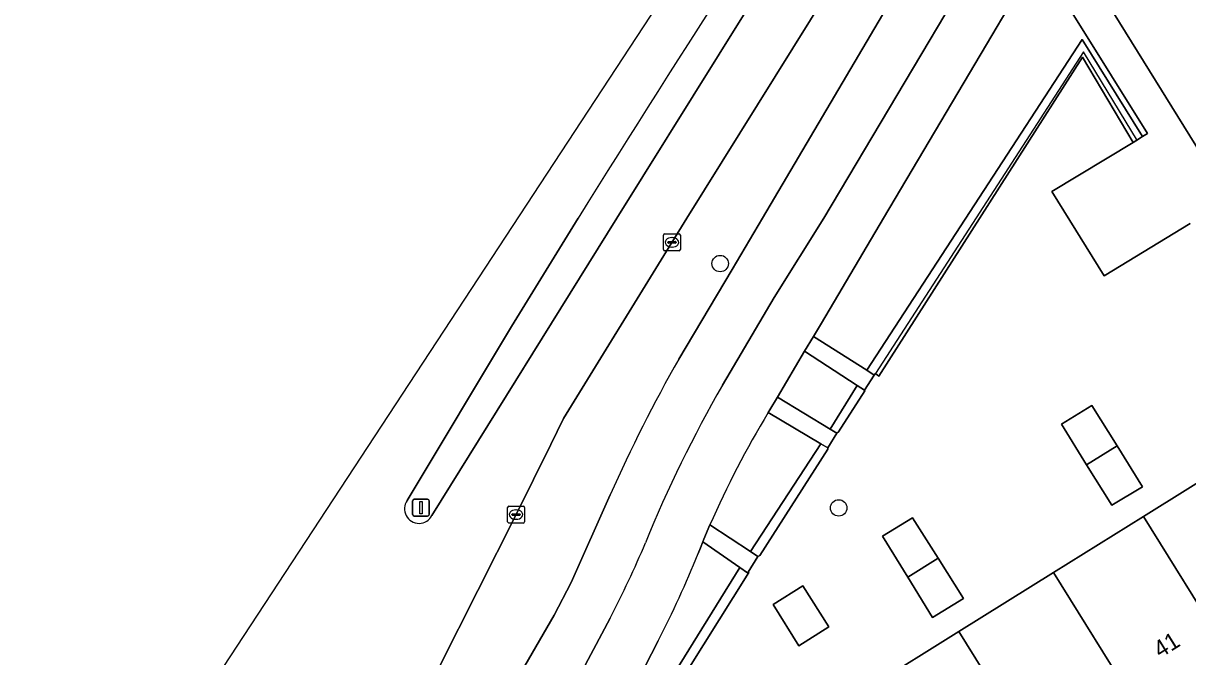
# Model space of a CAD drawing. Extents: x 159279 to 160377, y 384531 to 385888.
# Drawn here: x 159376.3 to 159445.5, y 385474 to 385511.6 of the extents above; entities that cross this region are included whole.
import ezdxf

# ---------------------------------------------------------------- set-up
doc = ezdxf.new("R2010")
doc.units = 0
for name, color, linetype in [('IMGEO_Berm_groen', 7, 'Continuous'), ('IMGEO_Boom', 7, 'Continuous'), ('IMGEO_Erf', 7, 'Continuous'), ('IMGEO_Fietspad_open', 7, 'Continuous'), ('IMGEO_Geluidsscherm', 7, 'Continuous'), ('IMGEO_Groenvoorziening', 7, 'Continuous'), ('IMGEO_Haag', 7, 'Continuous'), ('IMGEO_Kolk', 7, 'Continuous'), ('IMGEO_Lichtmast', 7, 'Continuous'), ('IMGEO_Pand', 7, 'Continuous'), ('IMGEO_Pand_nummerreeks', 7, 'Continuous'), ('IMGEO_Rijbaan_lokaal_gesloten', 7, 'Continuous'), ('IMGEO_Rijbaan_lokaal_open', 7, 'Continuous'), ('IMGEO_Verkeerseiland_open', 7, 'Continuous'), ('IMGEO_Voetpad_open', 7, 'Continuous')]:
    doc.layers.add(name, color=color, linetype=linetype)

msp = doc.modelspace()

# ---------------------------------------------------------------- linework, layer by layer
at = {"layer": 'IMGEO_Berm_groen'}
for points in [[(159415.231, 385491.642), (159418.409, 385496.969), (159420.199, 385500), (159445.428, 385542.725), (159453.151, 385555.873)], [(159446.826, 385550.083), (159436.524, 385533.454), (159426.204, 385516.86), (159415.709, 385500), (159414.82, 385498.572), (159408.368, 385488.112), (159407.626, 385486.571), (159405.557, 385482.402), (159400.999, 385473.388), (159400.493, 385472.395), (159401.413, 385471.873), (159404.34, 385470.411), (159407.824, 385476.434), (159408.836, 385478.365), (159411.158, 385483.569)]]:
    msp.add_lwpolyline(points, dxfattribs=at)
msp.add_arc((159491.168, 385448.266), 87.452, 150.26465, 156.19152, dxfattribs=at)
at = {"layer": 'IMGEO_Boom'}
for centre in [(159417.687, 385497.311), (159424.732, 385482.8)]:
    msp.add_circle(centre, 0.489, dxfattribs=at)
at = {"layer": 'IMGEO_Erf'}
for points in [[(159445.621, 385499.696), (159440.509, 385496.587), (159437.403, 385501.59), (159442.221, 385504.512), (159439.211, 385509.561), (159427.108, 385490.617), (159426.918, 385490.778), (159426.838, 385490.69), (159426.258, 385489.792), (159426.289, 385489.745), (159424.716, 385487.317), (159424.618, 385487.23), (159424.077, 385486.359), (159424.08, 385486.298), (159420.034, 385479.972), (159419.934, 385479.91), (159419.349, 385478.986), (159419.388, 385478.962), (159413.993, 385470.377)], [(159426.545, 385472.134), (159431.873, 385475.455), (159437.49, 385478.957), (159442.839, 385482.291), (159448.271, 385485.677)]]:
    msp.add_lwpolyline(points, dxfattribs=at)
for points in [[(159437.977, 385487.772), (159439.773, 385488.881), (159441.272, 385486.481), (159442.79, 385484.051), (159440.953, 385482.957), (159439.465, 385485.365)], [(159430.635, 385479.821), (159432.148, 385477.426), (159430.301, 385476.295), (159428.832, 385478.681), (159427.334, 385481.115), (159429.121, 385482.215)], [(159424.137, 385475.734), (159422.363, 385474.608), (159420.827, 385477.059), (159422.6, 385478.162)]]:
    msp.add_lwpolyline(points, close=True, dxfattribs=at)
at = {"layer": 'IMGEO_Fietspad_open'}
for points in [[(159523.475, 385674.203), (159515.463, 385660.614), (159511.498, 385654.126), (159508.963, 385649.828), (159506.14, 385645.12), (159500.964, 385636.535), (159499.715, 385634.396), (159491.085, 385619.971), (159477.173, 385596.277), (159463.201, 385572.943), (159453.151, 385555.873), (159445.428, 385542.725), (159420.199, 385500), (159418.409, 385496.969), (159415.231, 385491.642)], [(159417.822, 385490.085), (159420.891, 385495.296), (159423.849, 385500), (159436.863, 385521.88)], [(159411.158, 385483.569), (159408.836, 385478.365), (159407.824, 385476.434), (159404.34, 385470.411), (159396.139, 385456.804), (159390.578, 385448.128)], [(159392.705, 385445.892), (159409.019, 385472.238), (159411.143, 385476.26)]]:
    msp.add_lwpolyline(points, dxfattribs=at)
for centre, radius, start, end in [((159491.168, 385448.266), 87.452, 150.26465, 156.19152), ((159483.743, 385452.081), 76.092, 150.03636, 157.89067), ((159354.264, 385505.819), 64.101, 332.54001, 336.94891)]:
    msp.add_arc(centre, radius, start, end, dxfattribs=at)
at = {"layer": 'IMGEO_Geluidsscherm'}
for points in [[(159442.486, 385504.605), (159439.28, 385509.896), (159426.918, 385490.778)], [(159426.289, 385489.745), (159424.716, 385487.317)], [(159424.08, 385486.298), (159420.034, 385479.972)], [(159419.388, 385478.962), (159413.993, 385470.377)]]:
    msp.add_lwpolyline(points, dxfattribs=at)
at = {"layer": 'IMGEO_Groenvoorziening'}
for points in [[(159442.793, 385504.859), (159443.08, 385505.033), (159436.568, 385515.492), (159433.516, 385510.329), (159427.392, 385500), (159423.703, 385493.777), (159423.227, 385492.977), (159426.398, 385490.972), (159439.207, 385510.614)], [(159442.221, 385504.512), (159442.793, 385504.859), (159439.207, 385510.614), (159426.398, 385490.972), (159426.838, 385490.69), (159426.918, 385490.778), (159427.108, 385490.617), (159439.211, 385509.561)], [(159422.707, 385492.101), (159421.093, 385489.387), (159424.217, 385487.477), (159425.827, 385490.071)], [(159426.289, 385489.745), (159426.258, 385489.792), (159425.827, 385490.071), (159424.217, 385487.477), (159424.618, 385487.23), (159424.716, 385487.317)], [(159424.08, 385486.298), (159424.077, 385486.359), (159423.677, 385486.597), (159419.489, 385480.203), (159419.934, 385479.91), (159420.034, 385479.972)], [(159419.388, 385478.962), (159419.349, 385478.986), (159419.318, 385478.937), (159418.857, 385479.255), (159413.306, 385470.315), (159413.622, 385469.807), (159413.993, 385470.377)]]:
    msp.add_lwpolyline(points, close=True, dxfattribs=at)
for points in [[(159423.677, 385486.597), (159420.538, 385488.457)], [(159417.08, 385481.789), (159419.489, 385480.203), (159423.677, 385486.597)], [(159418.857, 385479.255), (159416.652, 385480.78), (159416.51, 385480.433), (159416.371, 385480.085)], [(159414.001, 385474.898), (159412.397, 385471.779), (159413.306, 385470.315), (159418.857, 385479.255)]]:
    msp.add_lwpolyline(points, dxfattribs=at)
for centre, radius, start, end in [((159468.325, 385459.444), 55.905, 148.73691, 156.44092), ((159361.258, 385502.132), 59.359, 332.69045, 338.19714)]:
    msp.add_arc(centre, radius, start, end, dxfattribs=at)
at = {"layer": 'IMGEO_Haag'}
for points in [[(159426.398, 385490.972), (159426.838, 385490.69), (159426.918, 385490.778), (159427.108, 385490.617), (159439.211, 385509.561), (159442.221, 385504.512), (159442.793, 385504.859), (159439.207, 385510.614)], [(159426.289, 385489.745), (159426.258, 385489.792), (159425.827, 385490.071), (159424.217, 385487.477), (159424.618, 385487.23), (159424.716, 385487.317)], [(159424.08, 385486.298), (159424.077, 385486.359), (159423.677, 385486.597), (159419.489, 385480.203), (159419.934, 385479.91), (159420.034, 385479.972)], [(159419.388, 385478.962), (159419.349, 385478.986), (159419.318, 385478.937), (159418.857, 385479.255), (159413.306, 385470.315), (159413.622, 385469.807), (159413.993, 385470.377)]]:
    msp.add_lwpolyline(points, close=True, dxfattribs=at)
at = {"layer": 'IMGEO_Kolk'}
for p, q in [((159414.32, 385498.146), (159414.32, 385498.998)), ((159414.395, 385499.072), (159415.247, 385499.072)), ((159414.808, 385498.852), (159414.833, 385498.852)), ((159415.321, 385498.998), (159415.321, 385498.146)), ((159414.579, 385498.566), (159414.579, 385498.578)), ((159415.017, 385498.529), (159414.619, 385498.529)), ((159414.622, 385498.615), (159415.02, 385498.615)), ((159414.831, 385498.292), (159414.806, 385498.292)), ((159415.063, 385498.578), (159415.063, 385498.566)), ((159415.247, 385498.072), (159414.395, 385498.072)), ((159405.131, 385482.902), (159405.983, 385482.902)), ((159405.056, 385481.976), (159405.056, 385482.828)), ((159405.315, 385482.396), (159405.315, 385482.408)), ((159405.753, 385482.359), (159405.355, 385482.359)), ((159405.358, 385482.445), (159405.756, 385482.445)), ((159405.544, 385482.682), (159405.569, 385482.682)), ((159405.799, 385482.408), (159405.799, 385482.396)), ((159406.057, 385482.828), (159406.057, 385481.976)), ((159405.983, 385481.902), (159405.131, 385481.902)), ((159405.567, 385482.122), (159405.542, 385482.122))]:
    msp.add_line(p, q, dxfattribs=at)
for points in [[(159414.32, 385498.146), (159414.32, 385498.998)], [(159414.395, 385499.072), (159415.247, 385499.072)], [(159415.321, 385498.998), (159415.321, 385498.146)], [(159415.247, 385498.072), (159414.395, 385498.072)], [(159405.131, 385482.902), (159405.983, 385482.902)], [(159405.056, 385481.976), (159405.056, 385482.828)], [(159406.057, 385482.828), (159406.057, 385481.976)], [(159405.983, 385481.902), (159405.131, 385481.902)]]:
    msp.add_lwpolyline(points, dxfattribs=at)
for centre, radius, start, end in [((159414.397, 385498.996), 0.0765, 91.55205, 178.44795), ((159414.397, 385498.996), 0.0765, 91.55205, 178.44795), ((159415.245, 385498.996), 0.0765, 1.55205, 88.44795), ((159415.245, 385498.996), 0.0765, 1.55205, 88.44795), ((159414.397, 385498.148), 0.0765, 181.55205, 268.44795), ((159414.397, 385498.148), 0.0765, 181.55205, 268.44795), ((159414.619, 385498.575), 0.0403, 85.87752, 175.75265), ((159414.616, 385498.565), 0.0366, 178.93798, 274.71019), ((159415.02, 385498.572), 0.043, 264.86636, 352.45326), ((159415.024, 385498.577), 0.0386, 1.73085, 96.63898), ((159415.245, 385498.148), 0.0765, 271.55205, 358.44795), ((159415.245, 385498.148), 0.0765, 271.55205, 358.44795), ((159405.133, 385482.826), 0.0765, 91.55205, 178.44795), ((159405.133, 385482.826), 0.0765, 91.55205, 178.44795), ((159405.981, 385482.826), 0.0765, 1.55205, 88.44795), ((159405.981, 385482.826), 0.0765, 1.55205, 88.44795), ((159405.355, 385482.405), 0.0403, 85.87752, 175.75265), ((159405.352, 385482.395), 0.0366, 178.93798, 274.71019), ((159405.756, 385482.402), 0.043, 264.86636, 352.45326), ((159405.76, 385482.407), 0.0386, 1.73085, 96.63898), ((159405.133, 385481.978), 0.0765, 181.55205, 268.44795), ((159405.133, 385481.978), 0.0765, 181.55205, 268.44795), ((159405.981, 385481.978), 0.0765, 271.55205, 358.44795), ((159405.981, 385481.978), 0.0765, 271.55205, 358.44795)]:
    msp.add_arc(centre, radius, start, end, dxfattribs=at)
for centre, major_axis, ratio, start_param, end_param in [((159414.807, 385498.572), (-0.387, 0.002), 0.722429, 4.712389, 7.853982), ((159414.832, 385498.572), (-0.39, 0.002), 0.717154, 1.570796, 4.712389), ((159405.543, 385482.402), (-0.387, 0.002), 0.722429, 4.712389, 7.853982), ((159405.568, 385482.402), (-0.39, 0.002), 0.717154, 1.570796, 4.712389)]:
    msp.add_ellipse(centre, major_axis=major_axis, ratio=ratio, start_param=start_param, end_param=end_param, dxfattribs=at)
at = {"layer": 'IMGEO_Lichtmast'}
for p, q in [((159399.409, 385482.415), (159399.409, 385483.215)), ((159399.409, 385483.215), (159399.409, 385482.415)), ((159399.509, 385483.315), (159400.299, 385483.315)), ((159400.299, 385483.315), (159399.509, 385483.315)), ((159400.399, 385483.215), (159400.399, 385482.415)), ((159400.399, 385482.415), (159400.399, 385483.215)), ((159400.299, 385482.315), (159399.509, 385482.315)), ((159399.509, 385482.315), (159400.299, 385482.315))]:
    msp.add_line(p, q, dxfattribs=at)
msp.add_lwpolyline([(159399.829, 385483.19), (159399.979, 385483.19), (159399.979, 385482.44), (159399.829, 385482.44), (159399.829, 385483.19)], dxfattribs=at)
for centre, start, end in [((159399.509, 385483.215), 90, 180), ((159399.509, 385483.215), 90, 180), ((159400.299, 385483.215), 0, 90), ((159400.299, 385483.215), 360, 90), ((159399.509, 385482.415), 180, 270), ((159399.509, 385482.415), 180, 270), ((159400.299, 385482.415), 270, 0), ((159400.299, 385482.415), 270, 0)]:
    msp.add_arc(centre, 0.1, start, end, dxfattribs=at)
at = {"layer": 'IMGEO_Pand'}
for points in [[(159437.977, 385487.772), (159439.465, 385485.365), (159441.272, 385486.481), (159439.773, 385488.881)], [(159441.272, 385486.481), (159439.465, 385485.365), (159440.953, 385482.957), (159442.79, 385484.051)], [(159451.21, 385480.961), (159448.271, 385485.677), (159442.839, 385482.291), (159447.7, 385474.493), (159452.878, 385477.715), (159453.032, 385477.471), (159453.281, 385477.626), (159452.674, 385478.602)], [(159429.121, 385482.215), (159427.334, 385481.115), (159428.832, 385478.681), (159430.635, 385479.821)], [(159442.839, 385482.291), (159437.49, 385478.957), (159442.35, 385471.16), (159447.409, 385474.314), (159447.601, 385474.078), (159447.847, 385474.232), (159447.7, 385474.493)], [(159430.635, 385479.821), (159428.832, 385478.681), (159430.301, 385476.295), (159432.148, 385477.426)], [(159437.49, 385478.957), (159431.873, 385475.455), (159436.73, 385467.663), (159436.919, 385467.4), (159437.166, 385467.56), (159437.003, 385467.83), (159442.075, 385470.99), (159442.26, 385470.742), (159442.505, 385470.895), (159442.35, 385471.16)], [(159422.6, 385478.162), (159420.827, 385477.059), (159422.363, 385474.608), (159424.137, 385475.734)], [(159431.873, 385475.455), (159426.545, 385472.134), (159431.405, 385464.337), (159431.578, 385464.07), (159431.833, 385464.229), (159431.66, 385464.502), (159436.73, 385467.663)]]:
    msp.add_lwpolyline(points, close=True, dxfattribs=at)
at = {"layer": 'IMGEO_Rijbaan_lokaal_gesloten'}
for points in [[(159508.972, 385671.83), (159429.52, 385536.377), (159381.181, 385462.724), (159367.495, 385434.082), (159341.306, 385367.718)], [(159375.26, 385427.49), (159384.67, 385443.453), (159385.26, 385444.65), (159386.23, 385446.292), (159392.686, 385457.054), (159393.274, 385458.12), (159400.493, 385472.395), (159400.999, 385473.388), (159405.557, 385482.402), (159407.626, 385486.571), (159408.368, 385488.112), (159414.82, 385498.572), (159415.709, 385500), (159426.204, 385516.86), (159436.524, 385533.454), (159446.826, 385550.083)], [(159429.784, 385529.256), (159411.554, 385500)], [(159399.084, 385483.239), (159405.295, 385493.574), (159409.243, 385500)], [(159411.554, 385500), (159400.561, 385482.357)]]:
    msp.add_lwpolyline(points, dxfattribs=at)
for centre, radius, start, end in [((160111.133, 385064.327), 826.112, 145.701286, 148.17153), ((159399.79, 385482.744), 0.862, 144.94368, 333.3687)]:
    msp.add_arc(centre, radius, start, end, dxfattribs=at)
at = {"layer": 'IMGEO_Rijbaan_lokaal_open'}
msp.add_lwpolyline([(159477.867, 385489.584), (159454.567, 385526.928), (159438.208, 385516.812), (159461.538, 385479.212)], dxfattribs=at)
at = {"layer": 'IMGEO_Verkeerseiland_open'}
for points in [[(159400.561, 385482.357), (159411.554, 385500), (159429.784, 385529.256)], [(159409.243, 385500), (159405.295, 385493.574), (159399.084, 385483.239)]]:
    msp.add_lwpolyline(points, dxfattribs=at)
for centre, radius, start, end in [((160111.133, 385064.327), 826.112, 145.701286, 148.17153), ((159399.79, 385482.744), 0.862, 144.94368, 333.3687)]:
    msp.add_arc(centre, radius, start, end, dxfattribs=at)
at = {"layer": 'IMGEO_Voetpad_open'}
for points in [[(159520.012, 385662.296), (159513.521, 385651.457), (159511.623, 385648.275), (159502.063, 385632.246), (159500, 385628.787), (159478.78, 385592.803), (159462.162, 385564.746), (159456.49, 385555.06), (159447.155, 385539.331), (159436.863, 385521.88), (159423.849, 385500), (159420.891, 385495.296), (159417.822, 385490.085)], [(159420.538, 385488.457), (159420.637, 385488.619), (159421.093, 385489.387), (159422.707, 385492.101), (159423.227, 385492.977), (159423.703, 385493.777), (159427.392, 385500), (159433.516, 385510.329), (159436.568, 385515.492), (159437.772, 385517.528), (159448.902, 385536.355)], [(159438.208, 385516.812), (159437.772, 385517.528), (159436.568, 385515.492), (159443.08, 385505.033), (159442.793, 385504.859), (159442.221, 385504.512), (159437.403, 385501.59), (159440.509, 385496.587), (159445.621, 385499.696)], [(159461.538, 385479.212), (159438.208, 385516.812)], [(159416.371, 385480.085), (159416.51, 385480.433), (159416.652, 385480.78), (159416.719, 385480.94), (159417.08, 385481.789)], [(159411.143, 385476.26), (159409.019, 385472.238), (159392.705, 385445.892)], [(159394.426, 385442.973), (159396.748, 385445.936), (159403.563, 385457.192), (159407.193, 385463.195), (159410.299, 385468.29), (159411.21, 385469.785), (159412.397, 385471.779), (159414.001, 385474.898)]]:
    msp.add_lwpolyline(points, dxfattribs=at)
for points in [[(159423.227, 385492.977), (159422.707, 385492.101), (159425.827, 385490.071), (159426.258, 385489.792), (159426.838, 385490.69), (159426.398, 385490.972)], [(159421.093, 385489.387), (159420.637, 385488.619), (159420.538, 385488.457), (159423.677, 385486.597), (159424.077, 385486.359), (159424.618, 385487.23), (159424.217, 385487.477)], [(159417.08, 385481.789), (159416.719, 385480.94), (159416.652, 385480.78), (159418.857, 385479.255), (159419.318, 385478.937), (159419.349, 385478.986), (159419.934, 385479.91), (159419.489, 385480.203)]]:
    msp.add_lwpolyline(points, close=True, dxfattribs=at)
for centre, radius, start, end in [((159483.743, 385452.081), 76.092, 150.03636, 157.89067), ((159468.325, 385459.444), 55.905, 148.73691, 156.44092), ((159354.264, 385505.819), 64.101, 332.54001, 336.94891), ((159361.258, 385502.132), 59.359, 332.69045, 338.19714)]:
    msp.add_arc(centre, radius, start, end, dxfattribs=at)

# ---------------------------------------------------------------- texts
at = {"layer": 'IMGEO_Pand_nummerreeks'}
msp.add_text('41', height=1, rotation=31.9424, dxfattribs=at).set_placement((159443.84, 385473.857))

doc.saveas('drawing.dxf')
